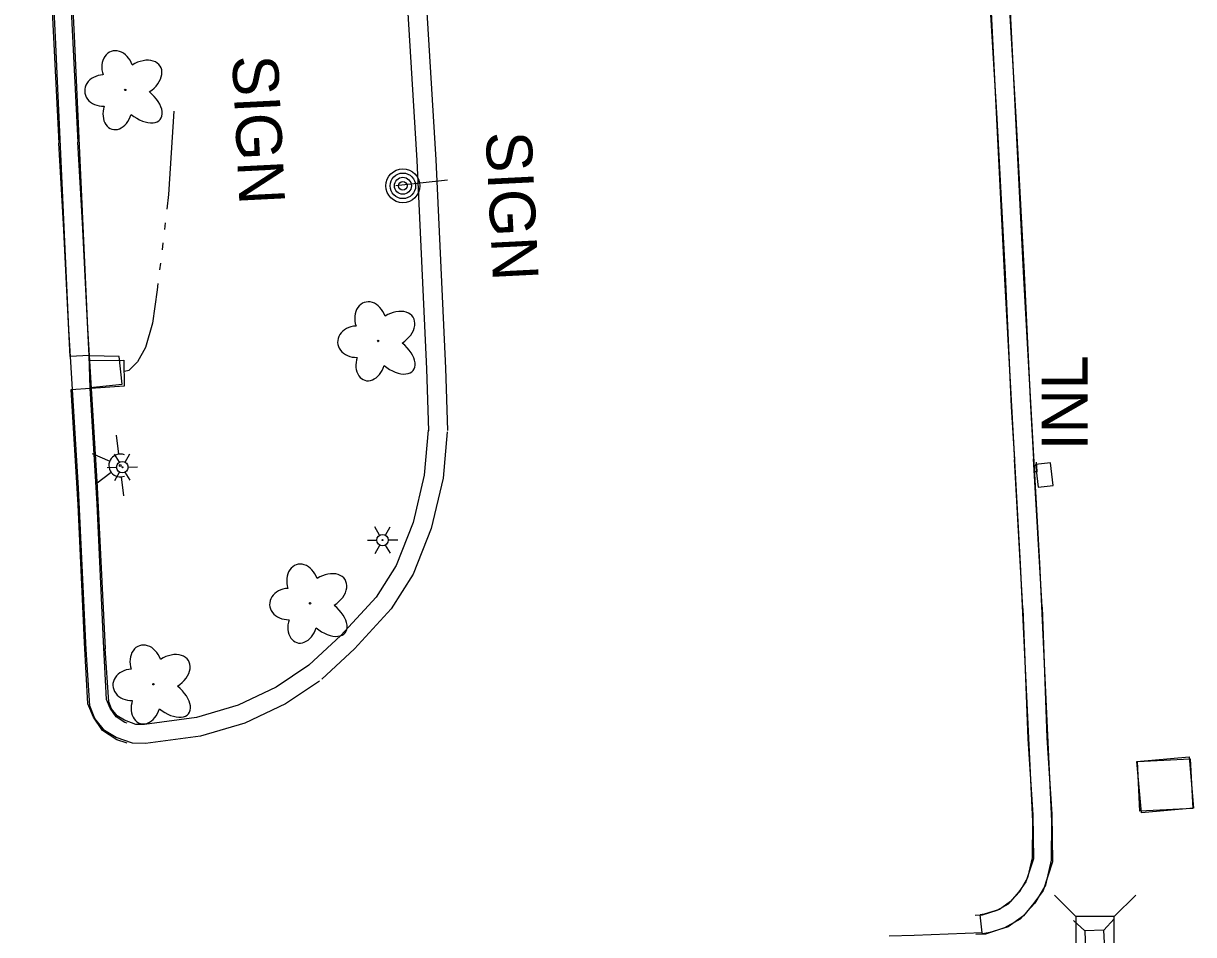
# Model space of a CAD drawing. Extents: x 588843 to 2552415, y 180129 to 269402.
# Drawn here: x 594859.2 to 595012.6, y 184586.7 to 184706.2 of the extents above; entities that cross this region are included whole.
import ezdxf

# ---------------------------------------------------------------- set-up
doc = ezdxf.new("R2010")
doc.units = 0
for name, color, linetype in [('E_BLD', 7, 'Continuous'), ('E_DWY', 7, 'Continuous'), ('E_LAND_Vegetation', 7, 'Continuous'), ('E_LTG', 7, 'Continuous'), ('E_MISCPROP', 7, 'Continuous'), ('E_RDWY', 7, 'Continuous'), ('E_SGN', 7, 'Continuous'), ('E_SGN_Text', 7, 'Continuous'), ('E_UTL_AG_Bold', 7, 'Continuous'), ('E_WTR_P', 7, 'Continuous'), ('Level 15', 7, 'Continuous'), ('Level 17', 7, 'Continuous'), ('Level 21', 7, 'Continuous')]:
    doc.layers.add(name, color=color, linetype=linetype)

# ---------------------------------------------------------------- blocks, each defined once
blk = doc.blocks.new('PED_3')
at = {"layer": 'E_UTL_AG_Bold'}
for p, q in [((-8.2, 8.2), (-17.5, 17.5)), ((8.2, 8.2), (17.5, 17.5)), ((-8.2, -8.2), (-17.5, -17.5)), ((8.2, -8.2), (17.5, -17.5))]:
    blk.add_line(p, q, dxfattribs=at)
blk.add_lwpolyline([(-8.2, -8.2), (8.2, -8.2), (8.2, 8.2), (-8.2, 8.2)], close=True, dxfattribs=at)
blk = doc.blocks.new('LPOL_4')
at = {"layer": 'E_LTG'}
for p, q in [((-2.5, 4.3), (-6.6, 11.4)), ((2.5, 4.3), (6.6, 11.4)), ((-13.1, 0), (-4.9, 0)), ((4.9, 0), (13.1, 0)), ((-6.6, -11.4), (-2.5, -4.3)), ((6.6, -11.4), (2.5, -4.3))]:
    blk.add_line(p, q, dxfattribs=at)
for radius in [4.92, 4.92, 4.92, 0.41]:
    blk.add_circle((0, 0), radius, dxfattribs=at)
blk = doc.blocks.new('SIGN_3')
at = {"layer": 'E_SGN'}
blk.add_text('SIGN', height=39.37, dxfattribs=at).set_placement((-56.1, -19.7))
blk = doc.blocks.new('POLE_3')
at = {"layer": 'E_MISCPROP'}
for radius in [14.6, 11, 7.32, 3.66]:
    blk.add_circle((0, 0), radius, dxfattribs=at)
blk = doc.blocks.new('DTRE_4')
at = {"layer": 'E_LAND_Vegetation'}
blk.add_circle((-0.6, 0), 0.601, dxfattribs=at)
for centre, major_axis, ratio in [((-6.1, 17.5), (4.5, -16.3), 0.782863), ((13.3, 9), (-17.3, -9.6), 0.691916), ((-19.3, 0.5), (16.2, -0.4), 0.832022), ((11.6, -12.2), (-16.4, 15), 0.560249), ((-8.2, -17.2), (5.9, 15.9), 0.716896)]:
    blk.add_ellipse(centre, major_axis=major_axis, ratio=ratio, start_param=1.570796, end_param=4.712389, dxfattribs=at)

msp = doc.modelspace()

# ---------------------------------------------------------------- linework, layer by layer
at = {"layer": 'E_BLD'}
msp.add_lwpolyline([(595005.22, 184609.41), (595012.05, 184610.01), (595012.65, 184603.26), (595005.81, 184602.66)], close=True, dxfattribs=at)
at = {"layer": 'E_DWY'}
for points in [[(594867.43, 184624.04), (594866.42, 184645.27), (594865.12, 184666.12), (594863.38, 184704.42), (594861.58, 184740.36), (594860.43, 184765.62), (594859.18, 184779.06)], [(594860.4, 184779.16), (594861.52, 184779.15), (594861.86, 184779.18), (594862.1, 184778.9), (594862.39, 184770.36), (594863.5, 184745.87), (594864.98, 184717.52), (594866.34, 184690.62)], [(594869.93, 184624.16), (594868.92, 184645.4), (594867.62, 184666.25), (594865.87, 184704.54), (594864.08, 184740.48), (594862.93, 184765.79), (594861.65, 184779.57)], [(594859.89, 184770.26), (594861.01, 184745.75), (594862.48, 184717.39), (594863.84, 184690.49)], [(594911.89, 184711.29), (594913.26, 184688.34), (594914.56, 184661), (594914.78, 184652.82)], [(594988.43, 184711.29), (594990.34, 184672.86), (594992.42, 184635.4), (594994, 184601.57), (594993.97, 184596.46), (594993.24, 184593.19), (594991.84, 184590.82), (594989.91, 184588.71), (594987.84, 184587.57), (594985.35, 184586.74), (594984.11, 184586.69)], [(594909.4, 184711.15), (594910.76, 184688.21), (594912.06, 184660.91), (594912.29, 184652.75)], [(594985.94, 184711.17), (594987.84, 184672.73), (594989.92, 184635.28), (594991.5, 184601.52), (594991.47, 184596.74), (594990.88, 184594.12), (594989.82, 184592.32), (594988.34, 184590.7), (594986.83, 184589.87), (594984.9, 184589.22), (594984, 184589.19)], [(594865.31, 184662.52), (594864.45, 184679.93), (594863.84, 184690.49)], [(594867.8, 184662.64), (594866.95, 184680.07), (594866.34, 184690.62)], [(594865.46, 184658.21), (594867.95, 184658.36), (594867.8, 184662.64), (594865.31, 184662.52)], [(594872.79, 184611.81), (594871.42, 184612.23), (594869.55, 184613.45), (594868.37, 184615.19), (594867.63, 184616.94), (594867.18, 184625.01), (594866.35, 184643.06), (594865.46, 184658.21)], [(594872.77, 184614.43), (594872.49, 184614.52), (594871.34, 184615.27), (594870.57, 184616.39), (594870.1, 184617.51), (594869.68, 184625.14), (594868.85, 184643.19), (594867.95, 184658.36)], [(594912.28, 184652.87), (594911.76, 184646.97), (594910.28, 184640.73), (594908.06, 184635.12), (594905.43, 184630.96), (594900.82, 184625.93), (594896.63, 184622.01)], [(594914.77, 184652.65), (594914.23, 184646.57), (594912.67, 184639.98), (594910.3, 184633.99), (594907.43, 184629.44), (594902.6, 184624.17), (594898.34, 184620.19)], [(594898.01, 184619.93), (594893.56, 184616.97), (594888.24, 184614.44), (594882.39, 184612.73), (594875.21, 184611.76), (594873.49, 184611.78), (594871.37, 184612.53), (594869.82, 184613.47), (594868.54, 184615.05), (594867.91, 184616.7), (594867.43, 184624.07)], [(594896.63, 184622.01), (594892.33, 184619.15), (594887.35, 184616.78), (594881.87, 184615.18), (594875.06, 184614.26), (594873.94, 184614.27), (594872.45, 184614.8), (594871.49, 184615.38), (594870.73, 184616.32), (594870.38, 184617.24), (594869.92, 184624.23)]]:
    msp.add_lwpolyline(points, dxfattribs=at)
at = {"layer": 'E_LTG'}
for p, q in [((594871.71, 184649.72), (594871.41, 184652.2)), ((594868.21, 184649.79), (594870.51, 184648.81)), ((594868.69, 184645.82), (594870.69, 184647.33)), ((594872.37, 184644.26), (594872.07, 184646.74))]:
    msp.add_line(p, q, dxfattribs=at)
msp.add_circle((594871.89, 184648.23), 0.125, dxfattribs=at)
msp.add_arc((594871.89, 184648.23), 1.5, 68.7097, 292.3879, dxfattribs=at)
at = {"layer": 'E_RDWY'}
for points in [[(594867.95, 184658.46), (594872.12, 184658.89), (594871.75, 184662.52), (594867.81, 184662.6)], [(594867.78, 184661.98), (594872.36, 184662.06), (594872.41, 184658.61), (594868.01, 184658.33)]]:
    msp.add_lwpolyline(points, dxfattribs=at)
at = {"layer": 'E_SGN'}
msp.add_line((594908.04, 184684.97), (594914.8, 184685.69), dxfattribs=at)
at = {"layer": 'E_WTR_P'}
for points in [[(594878.9, 184694.71), (594878.23, 184683.78), (594878, 184681.83)], [(594877.79, 184680.06), (594877.68, 184679.18)], [(594877.47, 184677.41), (594877.36, 184676.52)], [(594877.15, 184674.76), (594877.04, 184673.87)], [(594876.82, 184672.11), (594876.71, 184671.25), (594876.1, 184666.9), (594875.19, 184663.72), (594874.14, 184661.84), (594873, 184660.68), (594872.45, 184660.55)]]:
    msp.add_lwpolyline(points, dxfattribs=at)
at = {"layer": 'Level 15'}
msp.add_lwpolyline([(594992.25, 184645.39), (594994.23, 184645.61), (594993.9, 184648.59), (594991.91, 184648.37), (594992.25, 184645.39)], dxfattribs=at)
at = {"layer": 'Level 17'}
for points in [[(594985.81, 184711.02), (594986.83, 184693.76), (594987.94, 184673.3), (594988.74, 184655.93), (594989.15, 184649.05)], [(594988.36, 184710.27), (594989.33, 184693.9), (594990.43, 184673.43), (594991.24, 184656.06), (594991.66, 184649.05)], [(594990.27, 184629.5), (594989.15, 184649.02)], [(594992.77, 184629.63), (594991.65, 184649.09)], [(594991.66, 184649.05), (594991.66, 184649.02)], [(594992.02, 184648.66), (594992.05, 184648.18), (594992.09, 184647.4), (594991.75, 184647.38)], [(594990.27, 184629.48), (594990.92, 184612.35), (594991.57, 184602.38), (594991.63, 184596.63), (594990.66, 184593.61), (594989.73, 184592.32), (594988.63, 184591.01), (594987.19, 184589.97), (594985.17, 184589.36), (594984.64, 184589.29)], [(594992.77, 184629.63), (594993.42, 184612.48), (594994.07, 184602.47), (594994.13, 184596.25), (594992.91, 184592.46), (594991.7, 184590.79), (594990.34, 184589.16), (594988.31, 184587.7), (594985.81, 184586.94)], [(594984.94, 184586.91), (594984.64, 184589.29)], [(594984.94, 184586.91), (594976.02, 184586.59), (594972.73, 184586.48)], [(594985.81, 184586.94), (594985.7, 184586.9), (594984.96, 184586.81), (594984.94, 184586.91)]]:
    msp.add_lwpolyline(points, dxfattribs=at)
at = {"layer": 'Level 21'}
for p, q in [((594997.22, 184589.05), (594994.39, 184591.88)), ((595002.22, 184589.05), (595005.05, 184591.88))]:
    msp.add_line(p, q, dxfattribs=at)
msp.add_lwpolyline([(595005.6, 184602.86), (595005.27, 184609.39), (595012.21, 184609.74), (595012.54, 184603.22), (595005.6, 184602.86)], dxfattribs=at)
msp.add_lwpolyline([(594997.22, 184584.05), (595002.22, 184584.05), (595002.22, 184589.05), (594997.22, 184589.05)], close=True, dxfattribs=at)

# ---------------------------------------------------------------- block references
at = {"layer": 'E_LAND_Vegetation', "xscale": 0.15240030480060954, "yscale": 0.15240030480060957, "rotation": 3.4338469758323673}
for p in [(594872.63, 184697.5), (594905.8, 184664.56), (594896.88, 184630.15), (594876.33, 184619.54)]:
    msp.add_blockref('DTRE_4', p, dxfattribs=at)
at = {"layer": 'E_LTG', "xscale": 0.15240030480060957, "yscale": 0.15240030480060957, "rotation": 0.8014450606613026}
for p in [(594872.16, 184648), (594906.29, 184638.44)]:
    msp.add_blockref('LPOL_4', p, dxfattribs=at)
at = {"layer": 'E_MISCPROP', "xscale": 0.15240030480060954, "yscale": 0.15240030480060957, "rotation": 3.4338469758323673}
msp.add_blockref('POLE_3', (594908.95, 184684.91), dxfattribs=at)
at = {"layer": 'E_SGN_Text', "xscale": 0.15240030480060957, "yscale": 0.15240030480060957, "rotation": -87.12209734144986}
for p in [(594889.97, 184693.52), (594923.22, 184683.52)]:
    msp.add_blockref('SIGN_3', p, dxfattribs=at)
at = {"layer": 'E_UTL_AG_Bold', "xscale": 0.1524003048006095, "yscale": 0.15240030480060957, "rotation": 2.3276622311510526}
msp.add_blockref('PED_3', (594999.69, 184585.97), dxfattribs=at)

# ---------------------------------------------------------------- texts
at = {"layer": 'Level 15'}
msp.add_text('INL', height=6, rotation=90, dxfattribs=at).set_placement((594998.74, 184650.2))

doc.saveas('drawing.dxf')
